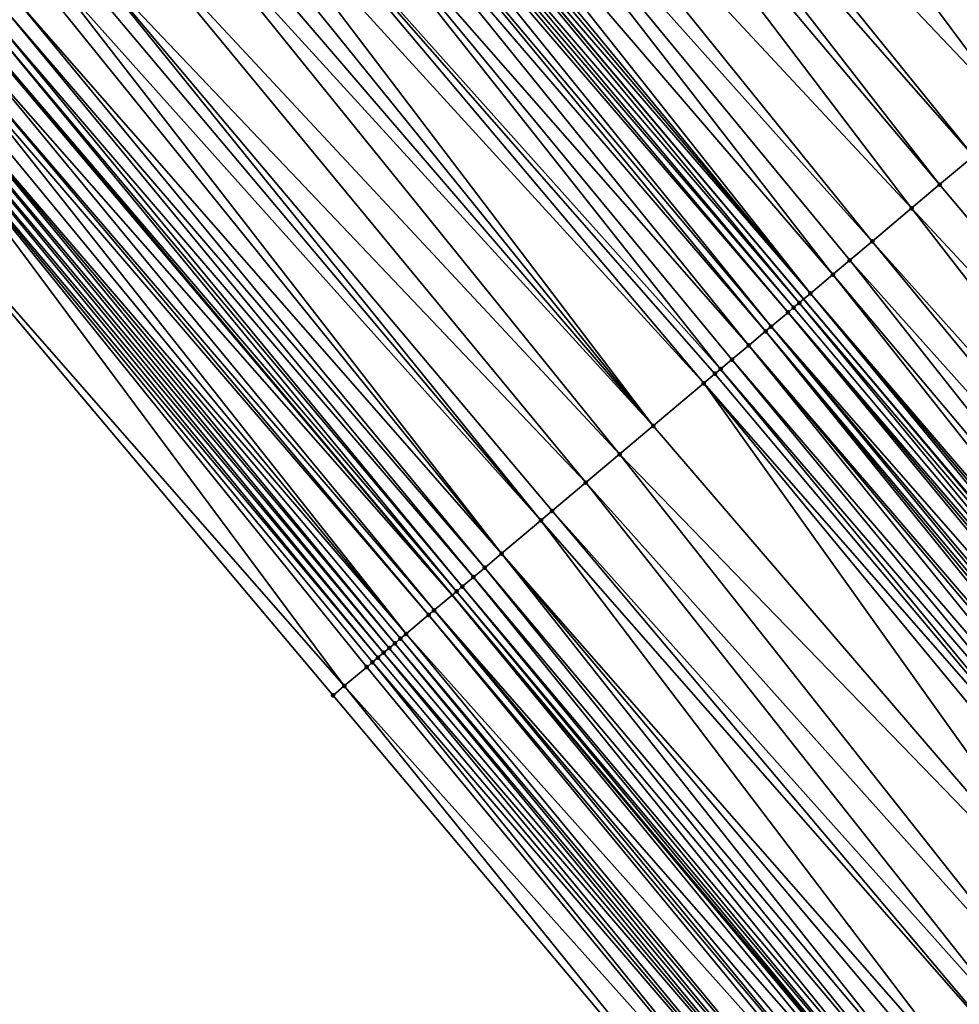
# Model space of a CAD drawing. Header units: feet. Extents: x 2004186 to 2014793, y 836912 to 864902.
# Tile 511 of 974: x 2009134 to 2009159, y 849870 to 849897. Entities that reach past the tile are written whole.
import ezdxf

# ---------------------------------------------------------------- set-up
doc = ezdxf.new("R2010")
doc.units = ezdxf.units.FT
doc.header["$LTSCALE"] = 100
doc.header["$MEASUREMENT"] = 0
for name, color, linetype, lineweight in [('EP_Travel Lane', 5, 'Continuous', 40), ('GPL_Skip Line', 2, 'Continuous', 40), ('Road Shots', 4, 'Continuous', 200), ('Road X-Section', 30, 'Continuous', 13)]:
    doc.layers.add(name, color=color, linetype=linetype, lineweight=lineweight)
doc.layers.add('I-77 SB_MM21-27-Surface-Border', color=7, linetype='Continuous')
doc.layers.add('I-77 SB_MM21-27-Surface-TIN', color=7, linetype='Continuous')

msp = doc.modelspace()

# ---------------------------------------------------------------- linework, layer by layer
at = {"layer": 'EP_Travel Lane'}
msp.add_polyline3d([(2009248.711582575, 849758.8066755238, 425.9851145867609), (2009235.831130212, 849774.1068169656, 425.9918020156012), (2009222.954624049, 849789.3975841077, 425.9544005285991), (2009210.068284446, 849804.6927735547, 425.934785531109), (2009197.18194539, 849819.9879623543, 425.9167555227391), (2009184.295617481, 849835.2831379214, 425.9311335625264), (2009171.409278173, 849850.5783270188, 425.9123745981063), (2009158.522948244, 849865.8735049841, 425.9208108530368), (2009145.636616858, 849881.1686846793, 425.9254772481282), (2009132.750286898, 849896.4638626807, 425.9335657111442), (2009119.853862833, 849911.7654013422, 425.9412436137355), (2009106.961927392, 849927.0558134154, 425.9879179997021), (2009094.069980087, 849942.3462395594, 426.0210785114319), (2009081.178018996, 849957.636682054, 426.0383791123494), (2009068.286066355, 849972.9271145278, 426.0653224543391), (2009055.394116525, 849988.2175436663, 426.0955201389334), (2009042.502172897, 850003.5079654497, 426.1328361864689)], dxfattribs=at)
at = {"layer": 'GPL_Skip Line'}
msp.add_polyline3d([(2009258.240436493, 849766.8234536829, 426.2355876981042), (2009245.35881301, 849782.1225825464, 426.2096794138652), (2009232.481298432, 849797.4188704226, 426.1892280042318), (2009219.60221179, 849812.7201698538, 426.1653150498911), (2009206.723128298, 849828.0214655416, 426.1505671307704), (2009193.844062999, 849843.3227396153, 426.1887344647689), (2009180.964987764, 849858.6240254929, 426.1980038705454), (2009168.085904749, 849873.9253206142, 426.1846081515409), (2009155.206833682, 849889.2266015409, 426.2061943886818), (2009142.32775902, 849904.5278867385, 426.2169670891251), (2009129.441450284, 849919.8302820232, 426.2487433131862), (2009116.554901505, 849935.1252775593, 426.265992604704), (2009103.668353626, 849950.4202720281, 426.2843243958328), (2009090.781818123, 849965.7152518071, 426.3168493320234), (2009077.895265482, 849981.0102519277, 426.3296685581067), (2009065.008742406, 849996.3052169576, 426.3764487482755)], dxfattribs=at)
at = {"layer": 'I-77 SB_MM21-27-Surface-Border', "color": 3, "linetype": 'ByBlock', "lineweight": -2}
msp.add_polyline3d([(2009247.26595695, 849757.5903889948, 425.8772676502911), (2009234.390502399, 849772.8947331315, 425.88163072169), (2009222.131206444, 849788.7043066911, 425.8979844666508), (2009208.025482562, 849802.9728360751, 425.7920166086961), (2009194.378737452, 849817.6278088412, 425.7093740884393), (2009181.190988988, 849832.6692037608, 425.7020373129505), (2009168.309222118, 849847.9682326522, 425.6978851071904), (2009155.274461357, 849863.1384482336, 425.6830595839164), (2009142.392697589, 849878.4374734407, 425.6883929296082), (2009129.510938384, 849893.7364932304, 425.7061424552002), (2009116.776965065, 849909.1773756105, 425.7309343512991), (2009104.36123053, 849924.8683390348, 425.8036464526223), (2009091.639366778, 849940.3018439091, 425.8377661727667), (2009079.529735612, 849956.2502966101, 425.919551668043), (2009068.185393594, 849972.8424359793, 426.0590927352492), (2009054.698256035, 849987.6322359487, 426.0529552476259), (2009040.445848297, 850001.7783267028, 426.0108012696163)], dxfattribs=at)
at = {"layer": 'I-77 SB_MM21-27-Surface-TIN', "color": 128, "linetype": 'ByBlock', "lineweight": -2}
for points in [[(2009151.082797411, 849911.8995022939, 426.3859327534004), (2009150.929807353, 849911.7706844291, 426.386492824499), (2009163.964562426, 849896.6004756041, 426.3847022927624)], [(2009151.235785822, 849912.0283221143, 426.3805843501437), (2009151.082797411, 849911.8995022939, 426.3859327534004), (2009163.964562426, 849896.6004756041, 426.3847022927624)], [(2009151.235785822, 849912.0283221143, 426.3805843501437), (2009163.964562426, 849896.6004756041, 426.3847022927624), (2009164.270540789, 849896.8581134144, 426.3784824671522)], [(2009150.929807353, 849911.7706844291, 426.386492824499), (2009150.317843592, 849911.2554171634, 426.3784651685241), (2009163.352599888, 849896.0852068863, 426.3802405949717)], [(2009150.929807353, 849911.7706844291, 426.386492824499), (2009163.658581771, 849896.342840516, 426.3842567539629), (2009163.964562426, 849896.6004756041, 426.3847022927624)], [(2009150.929807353, 849911.7706844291, 426.386492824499), (2009163.352599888, 849896.0852068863, 426.3802405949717), (2009163.658581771, 849896.342840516, 426.3842567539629)], [(2009150.317843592, 849911.2554171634, 426.3784651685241), (2009149.093911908, 849910.2248875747, 426.3503059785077), (2009163.352599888, 849896.0852068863, 426.3802405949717)], [(2009149.093911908, 849910.2248875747, 426.3503059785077), (2009147.258016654, 849908.679090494, 426.3146732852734), (2009161.057728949, 849894.1529627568, 426.3303004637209)], [(2009149.093911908, 849910.2248875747, 426.3503059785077), (2009161.057728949, 849894.1529627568, 426.3303004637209), (2009163.352599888, 849896.0852068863, 426.3802405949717)], [(2009147.258016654, 849908.679090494, 426.3146732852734), (2009146.64605211, 849908.163824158, 426.3043682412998), (2009159.833798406, 849893.1224318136, 426.3054797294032)], [(2009147.258016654, 849908.679090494, 426.3146732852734), (2009159.833798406, 849893.1224318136, 426.3054797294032), (2009161.057728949, 849894.1529627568, 426.3303004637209)], [(2009146.64605211, 849908.163824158, 426.3043682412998), (2009146.034085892, 849907.6485598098, 426.2891963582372), (2009158.915848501, 849892.349535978, 426.2810557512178)], [(2009146.64605211, 849908.163824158, 426.3043682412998), (2009158.915848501, 849892.349535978, 426.2810557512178), (2009159.833798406, 849893.1224318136, 426.3054797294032)], [(2009146.034085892, 849907.6485598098, 426.2891963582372), (2009144.504172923, 849906.360395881, 426.2587551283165), (2009158.150891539, 849891.7054545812, 426.2644591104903)], [(2009146.034085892, 849907.6485598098, 426.2891963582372), (2009158.150891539, 849891.7054545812, 426.2644591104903), (2009158.915848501, 849892.349535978, 426.2810557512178)], [(2009144.504172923, 849906.360395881, 426.2587551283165), (2009143.739217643, 849905.7163124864, 426.2470363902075), (2009157.079952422, 849890.8037398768, 426.2430566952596)], [(2009144.504172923, 849906.360395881, 426.2587551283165), (2009157.079952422, 849890.8037398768, 426.2430566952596), (2009158.150891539, 849891.7054545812, 426.2644591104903)], [(2009143.739217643, 849905.7163124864, 426.2470363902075), (2009142.974263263, 849905.072228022, 426.2379372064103), (2009156.00901601, 849889.9020219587, 426.2295234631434)], [(2009143.739217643, 849905.7163124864, 426.2470363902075), (2009156.46798924, 849890.2884719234, 426.2367230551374), (2009157.079952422, 849890.8037398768, 426.2430566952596)], [(2009143.739217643, 849905.7163124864, 426.2470363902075), (2009156.00901601, 849889.9020219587, 426.2295234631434), (2009156.46798924, 849890.2884719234, 426.2367230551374)], [(2009142.974263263, 849905.072228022, 426.2379372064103), (2009142.668279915, 849904.8145961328, 426.2296538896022), (2009155.397049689, 849889.386757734, 426.2140602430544)], [(2009142.974263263, 849905.072228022, 426.2379372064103), (2009155.397049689, 849889.386757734, 426.2140602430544), (2009156.00901601, 849889.9020219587, 426.2295234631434)], [(2009142.515287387, 849904.6857812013, 426.2230316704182), (2009142.32775902, 849904.5278867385, 426.2169670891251), (2009155.397049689, 849889.386757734, 426.2140602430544)], [(2009142.668279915, 849904.8145961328, 426.2296538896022), (2009142.515287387, 849904.6857812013, 426.2230316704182), (2009155.397049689, 849889.386757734, 426.2140602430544)], [(2009142.056311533, 849904.2993343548, 426.2081886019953), (2009155.091064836, 849889.1291276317, 426.2014070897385), (2009142.32775902, 849904.5278867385, 426.2169670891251)], [(2009155.091064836, 849889.1291276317, 426.2014070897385), (2009155.206833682, 849889.2266015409, 426.2061943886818), (2009142.32775902, 849904.5278867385, 426.2169670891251)], [(2009155.397049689, 849889.386757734, 426.2140602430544), (2009142.32775902, 849904.5278867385, 426.2169670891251), (2009155.206833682, 849889.2266015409, 426.2061943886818)], [(2009141.903322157, 849904.1705156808, 426.2107301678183), (2009141.750331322, 849904.0416987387, 426.2090307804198), (2009154.785084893, 849888.8714916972, 426.2030334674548)], [(2009142.056311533, 849904.2993343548, 426.2081886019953), (2009141.903322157, 849904.1705156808, 426.2107301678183), (2009154.938073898, 849889.0003108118, 426.199410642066)], [(2009141.903322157, 849904.1705156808, 426.2107301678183), (2009154.785084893, 849888.8714916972, 426.2030334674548), (2009154.938073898, 849889.0003108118, 426.199410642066)], [(2009142.056311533, 849904.2993343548, 426.2081886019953), (2009154.938073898, 849889.0003108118, 426.199410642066), (2009155.091064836, 849889.1291276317, 426.2014070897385)], [(2009141.750331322, 849904.0416987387, 426.2090307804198), (2009141.444350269, 849903.784064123, 426.2074234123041), (2009154.326113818, 849888.485039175, 426.2020960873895)], [(2009141.750331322, 849904.0416987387, 426.2090307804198), (2009154.326113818, 849888.485039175, 426.2020960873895), (2009154.785084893, 849888.8714916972, 426.2030334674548)], [(2009141.444350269, 849903.784064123, 426.2074234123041), (2009141.138367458, 849903.5264315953, 426.2007033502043), (2009154.173122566, 849888.3562227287, 426.1991853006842)], [(2009141.444350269, 849903.784064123, 426.2074234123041), (2009154.173122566, 849888.3562227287, 426.1991853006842), (2009154.326113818, 849888.485039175, 426.2020960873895)], [(2009141.138367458, 849903.5264315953, 426.2007033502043), (2009140.526398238, 849903.0111708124, 426.1768013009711), (2009153.714144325, 849887.9697787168, 426.1774099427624)], [(2009141.138367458, 849903.5264315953, 426.2007033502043), (2009153.714144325, 849887.9697787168, 426.1774099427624), (2009154.173122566, 849888.3562227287, 426.1991853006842)], [(2009140.526398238, 849903.0111708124, 426.1768013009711), (2009139.608447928, 849902.2382754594, 426.1511810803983), (2009152.949184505, 849887.325700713, 426.1525048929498)], [(2009140.526398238, 849903.0111708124, 426.1768013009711), (2009153.255167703, 849887.5833327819, 426.1603430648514), (2009153.714144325, 849887.9697787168, 426.1774099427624)], [(2009140.526398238, 849903.0111708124, 426.1768013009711), (2009152.949184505, 849887.325700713, 426.1525048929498), (2009153.255167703, 849887.5833327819, 426.1603430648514)], [(2009139.608447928, 849902.2382754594, 426.1511810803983), (2009138.996478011, 849901.7230155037, 426.1252530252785), (2009152.49020862, 849886.939253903, 426.1375806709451)], [(2009139.608447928, 849902.2382754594, 426.1511810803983), (2009152.796192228, 849887.1968854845, 426.1466121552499), (2009152.949184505, 849887.325700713, 426.1525048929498)], [(2009139.608447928, 849902.2382754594, 426.1511810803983), (2009152.49020862, 849886.939253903, 426.1375806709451), (2009152.796192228, 849887.1968854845, 426.1466121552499)], [(2009138.996478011, 849901.7230155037, 426.1252530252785), (2009138.537500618, 849901.3365704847, 426.1059357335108), (2009151.113278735, 849885.7799161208, 426.0863248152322)], [(2009138.996478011, 849901.7230155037, 426.1252530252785), (2009151.113278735, 849885.7799161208, 426.0863248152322), (2009152.49020862, 849886.939253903, 426.1375806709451)], [(2009138.537500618, 849901.3365704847, 426.1059357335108), (2009138.078524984, 849900.950123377, 426.0917325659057), (2009151.113278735, 849885.7799161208, 426.0863248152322)], [(2009138.078524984, 849900.950123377, 426.0917325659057), (2009137.61955098, 849900.5636743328, 426.0822710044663), (2009151.113278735, 849885.7799161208, 426.0863248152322)], [(2009137.61955098, 849900.5636743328, 426.0822710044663), (2009136.54861059, 849899.6619611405, 426.0571475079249), (2009150.195330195, 849885.0070186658, 426.065867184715)], [(2009137.61955098, 849900.5636743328, 426.0822710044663), (2009150.195330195, 849885.0070186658, 426.065867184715), (2009151.113278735, 849885.7799161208, 426.0863248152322)], [(2009136.54861059, 849899.6619611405, 426.0571475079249), (2009135.47766703, 849898.7602517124, 426.0228074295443), (2009149.277380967, 849884.2341220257, 426.0434136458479)], [(2009136.54861059, 849899.6619611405, 426.0571475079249), (2009149.277380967, 849884.2341220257, 426.0434136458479), (2009150.195330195, 849885.0070186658, 426.065867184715)], [(2009135.47766703, 849898.7602517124, 426.0228074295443), (2009135.171683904, 849898.5026195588, 426.0151709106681), (2009148.053445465, 849883.2035969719, 426.0041719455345)], [(2009135.47766703, 849898.7602517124, 426.0228074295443), (2009148.359428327, 849883.4612294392, 426.0110348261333), (2009149.277380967, 849884.2341220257, 426.0434136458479)], [(2009135.47766703, 849898.7602517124, 426.0228074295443), (2009148.053445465, 849883.2035969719, 426.0041719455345), (2009148.359428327, 849883.4612294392, 426.0110348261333)], [(2009135.171683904, 849898.5026195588, 426.0151709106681), (2009134.712707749, 849898.1161730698, 425.9994528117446), (2009148.053445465, 849883.2035969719, 426.0041719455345)], [(2009134.712707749, 849898.1161730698, 425.9994528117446), (2009134.406724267, 849897.8585413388, 425.9907818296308), (2009146.982505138, 849882.301883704, 425.9792522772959)], [(2009134.712707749, 849898.1161730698, 425.9994528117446), (2009146.982505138, 849882.301883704, 425.9792522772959), (2009148.053445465, 849883.2035969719, 426.0041719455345)], [(2009134.406724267, 849897.8585413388, 425.9907818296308), (2009133.794760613, 849897.3432739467, 425.9830636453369), (2009146.982505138, 849882.301883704, 425.9792522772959)], [(2009133.794760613, 849897.3432739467, 425.9830636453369), (2009133.488776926, 849897.0856424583, 425.9737985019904), (2009146.523529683, 849881.9154363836, 425.9655779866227)], [(2009133.794760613, 849897.3432739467, 425.9830636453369), (2009146.523529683, 849881.9154363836, 425.9655779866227), (2009146.982505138, 849882.301883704, 425.9792522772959)], [(2009133.488776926, 849897.0856424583, 425.9737985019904), (2009133.182792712, 849896.8280115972, 425.9629982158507), (2009146.217543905, 849881.6578073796, 425.950234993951)], [(2009133.488776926, 849897.0856424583, 425.9737985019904), (2009146.217543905, 849881.6578073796, 425.950234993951), (2009146.523529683, 849881.9154363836, 425.9655779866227)], [(2009133.029799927, 849896.6991969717, 425.9556258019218), (2009132.750286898, 849896.4638626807, 425.9335657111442), (2009145.758567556, 849881.2713611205, 425.9339623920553)], [(2009133.182792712, 849896.8280115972, 425.9629982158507), (2009133.029799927, 849896.6991969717, 425.9556258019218), (2009145.911560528, 849881.4001755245, 425.9418734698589)], [(2009133.029799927, 849896.6991969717, 425.9556258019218), (2009145.758567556, 849881.2713611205, 425.9339623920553), (2009145.911560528, 849881.4001755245, 425.9418734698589)], [(2009133.182792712, 849896.8280115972, 425.9629982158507), (2009145.911560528, 849881.4001755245, 425.9418734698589), (2009146.217543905, 849881.6578073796, 425.950234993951)], [(2009132.723811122, 849896.4415715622, 425.931476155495), (2009132.417825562, 849896.1839423, 425.9167606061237), (2009145.636616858, 849881.1686846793, 425.9254772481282)], [(2009132.723811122, 849896.4415715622, 425.931476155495), (2009145.636616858, 849881.1686846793, 425.9254772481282), (2009132.750286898, 849896.4638626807, 425.9335657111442)], [(2009145.758567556, 849881.2713611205, 425.9339623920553), (2009132.750286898, 849896.4638626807, 425.9335657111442), (2009145.636616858, 849881.1686846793, 425.9254772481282)], [(2009132.417825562, 849896.1839423, 425.9167606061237), (2009132.111839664, 849895.9263134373, 425.901066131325), (2009145.14659191, 849880.7561079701, 425.8913820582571)], [(2009132.417825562, 849896.1839423, 425.9167606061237), (2009145.14659191, 849880.7561079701, 425.8913820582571), (2009145.636616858, 849881.1686846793, 425.9254772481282)], [(2009131.95884474, 849895.7975013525, 425.8874734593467), (2009131.652852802, 849895.539879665, 425.8542099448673), (2009144.381613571, 849880.1120519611, 425.8126209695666)], [(2009132.111839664, 849895.9263134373, 425.901066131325), (2009131.95884474, 849895.7975013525, 425.8874734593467), (2009144.993597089, 849880.6272957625, 425.8780927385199)], [(2009131.95884474, 849895.7975013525, 425.8874734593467), (2009144.381613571, 849880.1120519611, 425.8126209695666), (2009144.993597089, 849880.6272957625, 425.8780927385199)], [(2009132.111839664, 849895.9263134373, 425.901066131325), (2009144.993597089, 849880.6272957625, 425.8780927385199), (2009145.14659191, 849880.7561079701, 425.8913820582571)], [(2009131.652852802, 849895.539879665, 425.8542099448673), (2009131.346861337, 849895.2822574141, 425.8223263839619), (2009144.381613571, 849880.1120519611, 425.8126209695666)], [(2009131.346861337, 849895.2822574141, 425.8223263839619), (2009131.19386679, 849895.1534448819, 425.8098293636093), (2009144.075625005, 849879.8544262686, 425.7891694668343)], [(2009131.346861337, 849895.2822574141, 425.8223263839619), (2009144.228618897, 849879.9832395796, 425.7997573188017), (2009144.381613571, 849880.1120519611, 425.8126209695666)], [(2009131.346861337, 849895.2822574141, 425.8223263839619), (2009144.075625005, 849879.8544262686, 425.7891694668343), (2009144.228618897, 849879.9832395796, 425.7997573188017)], [(2009131.04087353, 849895.0246308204, 425.8010763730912), (2009130.887881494, 849894.895815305, 425.79588364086), (2009143.769640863, 849879.5967953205, 425.778587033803)], [(2009131.19386679, 849895.1534448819, 425.8098293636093), (2009131.04087353, 849895.0246308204, 425.8010763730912), (2009143.922632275, 849879.7256115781, 425.7819597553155)], [(2009131.04087353, 849895.0246308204, 425.8010763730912), (2009143.769640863, 849879.5967953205, 425.778587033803), (2009143.922632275, 849879.7256115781, 425.7819597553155)], [(2009131.19386679, 849895.1534448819, 425.8098293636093), (2009143.922632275, 849879.7256115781, 425.7819597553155), (2009144.075625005, 849879.8544262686, 425.7891694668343)], [(2009130.734888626, 849894.767000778, 425.7882709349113), (2009129.510938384, 849893.7364932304, 425.7061424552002), (2009142.698684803, 849878.695100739, 425.7079122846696)], [(2009130.887881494, 849894.895815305, 425.79588364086), (2009130.734888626, 849894.767000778, 425.7882709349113), (2009143.616648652, 849879.4679800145, 425.7728849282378)], [(2009130.734888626, 849894.767000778, 425.7882709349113), (2009143.463654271, 849879.3391672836, 425.7608764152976), (2009143.616648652, 849879.4679800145, 425.7728849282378)], [(2009130.734888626, 849894.767000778, 425.7882709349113), (2009143.310660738, 849879.2103535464, 425.7513326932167), (2009143.463654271, 849879.3391672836, 425.7608764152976)], [(2009130.734888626, 849894.767000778, 425.7882709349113), (2009142.698684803, 849878.695100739, 425.7079122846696), (2009143.310660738, 849879.2103535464, 425.7513326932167)], [(2009130.887881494, 849894.895815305, 425.79588364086), (2009143.616648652, 849879.4679800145, 425.7728849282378), (2009143.769640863, 849879.5967953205, 425.778587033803)], [(2009129.510938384, 849893.7364932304, 425.7061424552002), (2009142.392697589, 849878.4374734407, 425.6883929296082), (2009142.698684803, 849878.695100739, 425.7079122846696)], [(2009159.833798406, 849893.1224318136, 426.3054797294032), (2009158.915848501, 849892.349535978, 426.2810557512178), (2009171.797605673, 849877.0505186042, 426.256890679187)], [(2009158.915848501, 849892.349535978, 426.2810557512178), (2009158.150891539, 849891.7054545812, 426.2644591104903), (2009171.797605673, 849877.0505186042, 426.256890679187)], [(2009158.150891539, 849891.7054545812, 426.2644591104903), (2009157.079952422, 849890.8037398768, 426.2430566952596), (2009170.420683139, 849875.8911720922, 426.2269814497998)], [(2009158.150891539, 849891.7054545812, 426.2644591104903), (2009170.420683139, 849875.8911720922, 426.2269814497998), (2009171.797605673, 849877.0505186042, 426.256890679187)], [(2009157.079952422, 849890.8037398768, 426.2430566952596), (2009156.46798924, 849890.2884719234, 426.2367230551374), (2009169.808719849, 849875.375904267, 426.2203210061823)], [(2009157.079952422, 849890.8037398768, 426.2430566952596), (2009169.808719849, 849875.375904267, 426.2203210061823), (2009170.420683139, 849875.8911720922, 426.2269814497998)], [(2009156.46798924, 849890.2884719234, 426.2367230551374), (2009156.00901601, 849889.9020219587, 426.2295234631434), (2009168.890774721, 849874.6030027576, 426.2097709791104)], [(2009156.46798924, 849890.2884719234, 426.2367230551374), (2009168.890774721, 849874.6030027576, 426.2097709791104), (2009169.808719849, 849875.375904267, 426.2203210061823)], [(2009156.00901601, 849889.9020219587, 426.2295234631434), (2009155.397049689, 849889.386757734, 426.2140602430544), (2009168.431800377, 849874.2165541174, 426.1993186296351)], [(2009156.00901601, 849889.9020219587, 426.2295234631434), (2009168.431800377, 849874.2165541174, 426.1993186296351), (2009168.890774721, 849874.6030027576, 426.2097709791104)], [(2009155.397049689, 849889.386757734, 426.2140602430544), (2009155.206833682, 849889.2266015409, 426.2061943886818), (2009168.125815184, 849873.9589244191, 426.1856692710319)], [(2009155.397049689, 849889.386757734, 426.2140602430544), (2009168.278807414, 849874.0877397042, 426.1914265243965), (2009168.431800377, 849874.2165541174, 426.1993186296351)], [(2009155.397049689, 849889.386757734, 426.2140602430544), (2009168.125815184, 849873.9589244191, 426.1856692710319), (2009168.278807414, 849874.0877397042, 426.1914265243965)], [(2009155.091064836, 849889.1291276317, 426.2014070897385), (2009154.938073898, 849889.0003108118, 426.199410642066), (2009167.819831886, 849873.7012924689, 426.1775339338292)], [(2009155.091064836, 849889.1291276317, 426.2014070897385), (2009168.085904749, 849873.9253206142, 426.1846081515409), (2009155.206833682, 849889.2266015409, 426.2061943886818)], [(2009155.091064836, 849889.1291276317, 426.2014070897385), (2009167.819831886, 849873.7012924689, 426.1775339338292), (2009168.085904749, 849873.9253206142, 426.1846081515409)], [(2009168.125815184, 849873.9589244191, 426.1856692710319), (2009155.206833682, 849889.2266015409, 426.2061943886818), (2009168.085904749, 849873.9253206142, 426.1846081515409)], [(2009154.785084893, 849888.8714916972, 426.2030334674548), (2009154.326113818, 849888.485039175, 426.2020960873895), (2009167.513851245, 849873.4436573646, 426.1771219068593)], [(2009154.938073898, 849889.0003108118, 426.199410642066), (2009154.785084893, 849888.8714916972, 426.2030334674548), (2009167.819831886, 849873.7012924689, 426.1775339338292)], [(2009154.785084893, 849888.8714916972, 426.2030334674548), (2009167.666842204, 849873.572474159, 426.1791842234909), (2009167.819831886, 849873.7012924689, 426.1775339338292)], [(2009154.785084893, 849888.8714916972, 426.2030334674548), (2009167.513851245, 849873.4436573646, 426.1771219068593), (2009167.666842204, 849873.572474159, 426.1791842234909)], [(2009154.173122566, 849888.3562227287, 426.1991853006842), (2009153.714144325, 849887.9697787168, 426.1774099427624), (2009166.748896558, 849872.7995732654, 426.1671263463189)], [(2009154.326113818, 849888.485039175, 426.2020960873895), (2009154.173122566, 849888.3562227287, 426.1991853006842), (2009167.054881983, 849873.057202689, 426.1814476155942)], [(2009154.173122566, 849888.3562227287, 426.1991853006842), (2009166.90188962, 849872.9283875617, 426.175304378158), (2009167.054881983, 849873.057202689, 426.1814476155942)], [(2009154.173122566, 849888.3562227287, 426.1991853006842), (2009166.748896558, 849872.7995732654, 426.1671263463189), (2009166.90188962, 849872.9283875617, 426.175304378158)], [(2009154.326113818, 849888.485039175, 426.2020960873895), (2009167.2078728, 849873.1860196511, 426.183098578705), (2009167.513851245, 849873.4436573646, 426.1771219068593)], [(2009154.326113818, 849888.485039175, 426.2020960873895), (2009167.054881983, 849873.057202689, 426.1814476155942), (2009167.2078728, 849873.1860196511, 426.183098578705)], [(2009153.714144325, 849887.9697787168, 426.1774099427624), (2009153.255167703, 849887.5833327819, 426.1603430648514), (2009166.28991999, 849872.4131272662, 426.1502065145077)], [(2009153.714144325, 849887.9697787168, 426.1774099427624), (2009166.5959043, 849872.6707580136, 426.1612872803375), (2009166.748896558, 849872.7995732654, 426.1671263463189)], [(2009153.714144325, 849887.9697787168, 426.1774099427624), (2009166.28991999, 849872.4131272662, 426.1502065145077), (2009166.5959043, 849872.6707580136, 426.1612872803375)], [(2009153.255167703, 849887.5833327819, 426.1603430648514), (2009152.949184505, 849887.325700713, 426.1525048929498), (2009165.983937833, 849872.1554939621, 426.1453862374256)], [(2009153.255167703, 849887.5833327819, 426.1603430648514), (2009165.983937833, 849872.1554939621, 426.1453862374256), (2009166.28991999, 849872.4131272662, 426.1502065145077)], [(2009152.949184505, 849887.325700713, 426.1525048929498), (2009152.796192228, 849887.1968854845, 426.1466121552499), (2009165.677954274, 849871.897862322, 426.1364918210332)], [(2009152.949184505, 849887.325700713, 426.1525048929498), (2009165.677954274, 849871.897862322, 426.1364918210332), (2009165.983937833, 849872.1554939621, 426.1453862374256)], [(2009152.49020862, 849886.939253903, 426.1375806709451), (2009151.113278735, 849885.7799161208, 426.0863248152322), (2009164.148034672, 849870.6097062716, 426.0867548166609)], [(2009152.796192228, 849887.1968854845, 426.1466121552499), (2009152.49020862, 849886.939253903, 426.1375806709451), (2009165.677954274, 849871.897862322, 426.1364918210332)], [(2009152.49020862, 849886.939253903, 426.1375806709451), (2009165.218979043, 849871.5114147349, 426.1234607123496), (2009165.677954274, 849871.897862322, 426.1364918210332)], [(2009152.49020862, 849886.939253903, 426.1375806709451), (2009164.148034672, 849870.6097062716, 426.0867548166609), (2009165.218979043, 849871.5114147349, 426.1234607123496)], [(2009151.113278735, 849885.7799161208, 426.0863248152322), (2009150.195330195, 849885.0070186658, 426.065867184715), (2009164.148034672, 849870.6097062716, 426.0867548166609)], [(2009150.195330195, 849885.0070186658, 426.065867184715), (2009149.277380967, 849884.2341220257, 426.0434136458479), (2009162.618118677, 849869.3215459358, 426.0475095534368)], [(2009150.195330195, 849885.0070186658, 426.065867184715), (2009162.618118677, 849869.3215459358, 426.0475095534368), (2009164.148034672, 849870.6097062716, 426.0867548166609)], [(2009149.277380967, 849884.2341220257, 426.0434136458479), (2009148.359428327, 849883.4612294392, 426.0110348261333), (2009161.700167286, 849868.5486518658, 426.018743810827)], [(2009149.277380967, 849884.2341220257, 426.0434136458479), (2009161.700167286, 849868.5486518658, 426.018743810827), (2009162.618118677, 849869.3215459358, 426.0475095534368)], [(2009148.359428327, 849883.4612294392, 426.0110348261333), (2009148.053445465, 849883.2035969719, 426.0041719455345), (2009161.241192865, 849868.1622033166, 426.0080686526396)], [(2009148.359428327, 849883.4612294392, 426.0110348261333), (2009161.241192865, 849868.1622033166, 426.0080686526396), (2009161.700167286, 849868.5486518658, 426.018743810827)], [(2009148.053445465, 849883.2035969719, 426.0041719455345), (2009146.982505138, 849882.301883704, 425.9792522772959), (2009160.17025104, 849867.2604918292, 425.9787665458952)], [(2009148.053445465, 849883.2035969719, 426.0041719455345), (2009160.17025104, 849867.2604918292, 425.9787665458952), (2009161.241192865, 849868.1622033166, 426.0080686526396)], [(2009146.982505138, 849882.301883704, 425.9792522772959), (2009146.523529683, 849881.9154363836, 425.9655779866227), (2009159.405293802, 849866.6164107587, 425.9613543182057)], [(2009146.982505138, 849882.301883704, 425.9792522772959), (2009159.864268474, 849867.00285901, 425.9727591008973), (2009160.17025104, 849867.2604918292, 425.9787665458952)], [(2009146.982505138, 849882.301883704, 425.9792522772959), (2009159.405293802, 849866.6164107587, 425.9613543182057), (2009159.864268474, 849867.00285901, 425.9727591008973)], [(2009146.523529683, 849881.9154363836, 425.9655779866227), (2009146.217543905, 849881.6578073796, 425.950234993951), (2009159.099308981, 849866.3587806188, 425.9487865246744)], [(2009146.523529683, 849881.9154363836, 425.9655779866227), (2009159.099308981, 849866.3587806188, 425.9487865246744), (2009159.405293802, 849866.6164107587, 425.9613543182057)], [(2009146.217543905, 849881.6578073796, 425.950234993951), (2009145.911560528, 849881.4001755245, 425.9418734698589), (2009158.793325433, 849866.1011489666, 425.9399217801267)], [(2009146.217543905, 849881.6578073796, 425.950234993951), (2009158.793325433, 849866.1011489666, 425.9399217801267), (2009159.099308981, 849866.3587806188, 425.9487865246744)], [(2009145.911560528, 849881.4001755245, 425.9418734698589), (2009145.758567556, 849881.2713611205, 425.9339623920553), (2009158.640332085, 849865.972335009, 425.9309138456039)], [(2009145.911560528, 849881.4001755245, 425.9418734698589), (2009158.640332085, 849865.972335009, 425.9309138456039), (2009158.793325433, 849866.1011489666, 425.9399217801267)], [(2009145.14659191, 849880.7561079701, 425.8913820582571), (2009158.334343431, 849865.7147094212, 425.907199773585), (2009145.636616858, 849881.1686846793, 425.9254772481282)], [(2009145.758567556, 849881.2713611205, 425.9339623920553), (2009145.636616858, 849881.1686846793, 425.9254772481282), (2009158.522948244, 849865.8735049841, 425.9208108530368)], [(2009158.487337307, 849865.8435227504, 425.9177458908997), (2009158.522948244, 849865.8735049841, 425.9208108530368), (2009145.636616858, 849881.1686846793, 425.9254772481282)], [(2009158.487337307, 849865.8435227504, 425.9177458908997), (2009145.636616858, 849881.1686846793, 425.9254772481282), (2009158.334343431, 849865.7147094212, 425.907199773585)], [(2009145.758567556, 849881.2713611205, 425.9339623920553), (2009158.522948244, 849865.8735049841, 425.9208108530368), (2009158.640332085, 849865.972335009, 425.9309138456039)], [(2009144.993597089, 849880.6272957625, 425.8780927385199), (2009144.381613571, 849880.1120519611, 425.8126209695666), (2009157.72236879, 849865.1994550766, 425.8675313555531)], [(2009145.14659191, 849880.7561079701, 425.8913820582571), (2009144.993597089, 849880.6272957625, 425.8780927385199), (2009157.875363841, 849865.328267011, 425.8814931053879)], [(2009144.993597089, 849880.6272957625, 425.8780927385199), (2009157.72236879, 849865.1994550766, 425.8675313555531), (2009157.875363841, 849865.328267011, 425.8814931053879)], [(2009145.14659191, 849880.7561079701, 425.8913820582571), (2009158.028357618, 849865.4570804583, 425.8917497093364), (2009158.334343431, 849865.7147094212, 425.907199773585)], [(2009145.14659191, 849880.7561079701, 425.8913820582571), (2009157.875363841, 849865.328267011, 425.8814931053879), (2009158.028357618, 849865.4570804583, 425.8917497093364)], [(2009144.228618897, 849879.9832395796, 425.7997573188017), (2009144.075625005, 849879.8544262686, 425.7891694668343), (2009156.957390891, 849864.5553985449, 425.7900337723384)], [(2009144.381613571, 849880.1120519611, 425.8126209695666), (2009144.228618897, 849879.9832395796, 425.7997573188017), (2009157.110385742, 849864.6842107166, 425.8034142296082)], [(2009144.228618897, 849879.9832395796, 425.7997573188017), (2009156.957390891, 849864.5553985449, 425.7900337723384), (2009157.110385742, 849864.6842107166, 425.8034142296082)], [(2009144.381613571, 849880.1120519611, 425.8126209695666), (2009157.110385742, 849864.6842107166, 425.8034142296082), (2009157.72236879, 849865.1994550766, 425.8675313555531)], [(2009143.922632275, 849879.7256115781, 425.7819597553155), (2009143.769640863, 849879.5967953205, 425.778587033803), (2009156.804397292, 849864.4265848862, 425.7802941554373)], [(2009144.075625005, 849879.8544262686, 425.7891694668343), (2009143.922632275, 849879.7256115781, 425.7819597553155), (2009156.804397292, 849864.4265848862, 425.7802941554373)], [(2009144.075625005, 849879.8544262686, 425.7891694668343), (2009156.804397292, 849864.4265848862, 425.7802941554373), (2009156.957390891, 849864.5553985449, 425.7900337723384)], [(2009143.616648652, 849879.4679800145, 425.7728849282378), (2009143.463654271, 849879.3391672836, 425.7608764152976), (2009156.498412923, 849864.1689542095, 425.7690402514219)], [(2009143.769640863, 849879.5967953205, 425.778587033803), (2009143.616648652, 849879.4679800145, 425.7728849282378), (2009156.498412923, 849864.1689542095, 425.7690402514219)], [(2009143.769640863, 849879.5967953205, 425.778587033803), (2009156.498412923, 849864.1689542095, 425.7690402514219), (2009156.804397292, 849864.4265848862, 425.7802941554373)], [(2009143.310660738, 849879.2103535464, 425.7513326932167), (2009142.698684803, 849878.695100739, 425.7079122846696), (2009156.039430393, 849863.7825152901, 425.7347858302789)], [(2009143.463654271, 849879.3391672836, 425.7608764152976), (2009143.310660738, 849879.2103535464, 425.7513326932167), (2009156.039430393, 849863.7825152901, 425.7347858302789)], [(2009143.463654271, 849879.3391672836, 425.7608764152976), (2009156.039430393, 849863.7825152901, 425.7347858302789), (2009156.498412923, 849864.1689542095, 425.7690402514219)], [(2009142.698684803, 849878.695100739, 425.7079122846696), (2009142.392697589, 849878.4374734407, 425.6883929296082), (2009155.274461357, 849863.1384482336, 425.6830595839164)], [(2009142.698684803, 849878.695100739, 425.7079122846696), (2009155.274461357, 849863.1384482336, 425.6830595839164), (2009156.039430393, 849863.7825152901, 425.7347858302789)]]:
    msp.add_3dface(points, dxfattribs=at)
at = {"layer": 'Road Shots', "lineweight": 100}
for p in [(2009158.915848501, 849892.349535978, 426.2810557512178), (2009158.150891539, 849891.7054545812, 426.2644591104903), (2009157.079952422, 849890.8037398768, 426.2430566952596), (2009156.46798924, 849890.2884719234, 426.2367230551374), (2009156.00901601, 849889.9020219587, 426.2295234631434), (2009155.397049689, 849889.386757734, 426.2140602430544), (2009155.091064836, 849889.1291276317, 426.2014070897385), (2009154.785084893, 849888.8714916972, 426.2030334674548), (2009154.938073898, 849889.0003108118, 426.199410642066), (2009154.173122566, 849888.3562227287, 426.1991853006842), (2009154.326113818, 849888.485039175, 426.2020960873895), (2009153.714144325, 849887.9697787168, 426.1774099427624), (2009153.255167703, 849887.5833327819, 426.1603430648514), (2009152.949184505, 849887.325700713, 426.1525048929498), (2009152.49020862, 849886.939253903, 426.1375806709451), (2009152.796192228, 849887.1968854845, 426.1466121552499), (2009151.113278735, 849885.7799161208, 426.0863248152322), (2009150.195330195, 849885.0070186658, 426.065867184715), (2009149.277380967, 849884.2341220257, 426.0434136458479), (2009148.359428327, 849883.4612294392, 426.0110348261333), (2009148.053445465, 849883.2035969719, 426.0041719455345), (2009146.982505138, 849882.301883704, 425.9792522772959), (2009146.523529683, 849881.9154363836, 425.9655779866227), (2009146.217543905, 849881.6578073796, 425.950234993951), (2009145.911560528, 849881.4001755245, 425.9418734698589), (2009145.758567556, 849881.2713611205, 425.9339623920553), (2009144.993597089, 849880.6272957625, 425.8780927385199), (2009145.14659191, 849880.7561079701, 425.8913820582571), (2009144.228618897, 849879.9832395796, 425.7997573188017), (2009144.381613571, 849880.1120519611, 425.8126209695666), (2009143.922632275, 849879.7256115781, 425.7819597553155), (2009144.075625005, 849879.8544262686, 425.7891694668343), (2009143.616648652, 849879.4679800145, 425.7728849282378), (2009143.769640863, 849879.5967953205, 425.778587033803), (2009143.310660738, 849879.2103535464, 425.7513326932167), (2009143.463654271, 849879.3391672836, 425.7608764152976), (2009142.698684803, 849878.695100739, 425.7079122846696), (2009142.392697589, 849878.4374734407, 425.6883929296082)]:
    msp.add_point(p, dxfattribs=at)
at = {"layer": 'Road X-Section', "extrusion": (-0.6440880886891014, 0.7649511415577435, 0.0005338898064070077), "elevation": -643928.9754157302, "flags": 128}
msp.add_lwpolyline([(-2084292.642308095, 769.4933681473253), (-2084294.242308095, 769.5754966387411), (-2084294.442308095, 769.583109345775), (-2084294.642308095, 769.5883020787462), (-2084294.842308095, 769.5970550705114), (-2084295.042308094, 769.6095520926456), (-2084295.442308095, 769.6414356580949), (-2084295.842308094, 769.6746991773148), (-2084296.042308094, 769.6882918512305), (-2084296.442308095, 769.7039863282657), (-2084296.842308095, 769.7187018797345), (-2084297.242308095, 769.7428515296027), (-2084297.442308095, 769.7502239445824), (-2084297.842308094, 769.7610242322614), (-2084298.242308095, 769.7702893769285), (-2084299.042308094, 769.7780075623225), (-2084299.442308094, 769.786678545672), (-2084300.042308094, 769.8023966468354), (-2084300.442308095, 769.8100331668), (-2084301.842308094, 769.8443732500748), (-2084303.242308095, 769.869496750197), (-2084303.842308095, 769.8789583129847), (-2084304.442308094, 769.893161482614), (-2084305.042308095, 769.9124787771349), (-2084305.842308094, 769.9384068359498), (-2084307.042308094, 769.9640270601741), (-2084307.842308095, 769.9879291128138), (-2084308.242308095, 769.9946491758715), (-2084308.642308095, 769.9962565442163), (-2084308.842308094, 769.9979559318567), (-2084309.042308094, 769.9954143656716), (-2084309.642308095, 770.0102574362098), (-2084309.842308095, 770.0168796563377), (-2084310.242308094, 770.0251629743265), (-2084311.242308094, 770.0342621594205), (-2084312.242308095, 770.0459808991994), (-2084314.242308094, 770.0764221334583), (-2084315.042308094, 770.0915940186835), (-2084315.842308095, 770.1018990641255), (-2084318.242308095, 770.1375317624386), (-2084319.842308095, 770.1656909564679), (-2084320.642308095, 770.1737186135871), (-2084320.842308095, 770.1731585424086), (-2084321.042308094, 770.1678101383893), (-2084321.642308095, 770.1669467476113), (-2084321.842308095, 770.1663520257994), (-2084322.842308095, 770.1519313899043), (-2084324.842308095, 770.1184676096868), (-2084326.642308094, 770.1000295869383), (-2084328.242308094, 770.0890708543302), (-2084329.442308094, 770.0741353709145), (-2084330.042308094, 770.066441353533), (-2084330.642308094, 770.0594919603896), (-2084331.842308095, 770.0421544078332), (-2084332.842308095, 770.018293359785), (-2084333.042308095, 770.012255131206), (-2084333.242308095, 770.0179672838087), (-2084333.442308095, 770.0291170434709), (-2084333.642308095, 770.037395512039), (-2084333.842308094, 770.0363233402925), (-2084334.242308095, 770.0146808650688), (-2084334.442308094, 770.0074317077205), (-2084335.042308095, 769.9764462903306), (-2084335.242308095, 769.9686528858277), (-2084335.442308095, 769.9675650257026), (-2084335.642308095, 769.9627491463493), (-2084336.642308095, 769.9239438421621), (-2084338.642308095, 769.8532212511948), (-2084341.442308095, 769.7342500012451), (-2084342.042308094, 769.7085674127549)], dxfattribs=at)
at = {"layer": 'Road X-Section', "extrusion": (-0.6440880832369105, 0.7649511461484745, 0.0005338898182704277), "elevation": -643948.9605597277, "flags": 128}
msp.add_lwpolyline([(-2084292.646897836, 769.4862961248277), (-2084293.046897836, 769.505815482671), (-2084293.846897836, 769.5492358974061), (-2084294.046897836, 769.5587796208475), (-2084294.246897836, 769.570788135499), (-2084294.446897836, 769.5764902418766), (-2084294.646897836, 769.57986296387), (-2084294.846897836, 769.5870726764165), (-2084295.046897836, 769.5976605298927), (-2084295.246897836, 769.6105241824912), (-2084296.046897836, 769.6759959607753), (-2084296.246897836, 769.6892852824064), (-2084297.046897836, 769.7318656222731), (-2084297.246897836, 769.7397767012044), (-2084297.646897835, 769.7481382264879), (-2084298.046897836, 769.7634812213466), (-2084298.646897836, 769.7771555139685), (-2084300.046897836, 769.8020751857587), (-2084300.446897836, 769.8089380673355), (-2084301.646897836, 769.8413168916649), (-2084302.846897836, 769.8637704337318), (-2084304.046897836, 769.8842280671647), (-2084305.846897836, 769.9354839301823), (-2084306.246897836, 769.9445154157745), (-2084306.446897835, 769.9504081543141), (-2084306.846897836, 769.9582463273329), (-2084307.446897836, 769.9753132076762), (-2084308.046897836, 769.9970885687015), (-2084308.246897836, 769.9999993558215), (-2084308.846897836, 770.0009367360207), (-2084309.046897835, 769.9973139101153), (-2084309.246897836, 769.9993103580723), (-2084309.646897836, 770.0119635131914), (-2084310.446897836, 770.0274267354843), (-2084311.046897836, 770.0346263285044), (-2084311.846897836, 770.0409599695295), (-2084313.246897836, 770.0623623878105), (-2084314.246897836, 770.0789590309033), (-2084315.446897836, 770.1033830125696), (-2084317.046897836, 770.1282037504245), (-2084320.046897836, 770.1781438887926), (-2084320.446897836, 770.1821600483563), (-2084320.846897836, 770.1826055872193), (-2084321.246897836, 770.176385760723), (-2084322.046897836, 770.1694711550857), (-2084322.646897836, 770.1605827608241), (-2084323.446897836, 770.144004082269), (-2084324.846897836, 770.121252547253), (-2084327.246897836, 770.0977541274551), (-2084328.846897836, 770.0803258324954), (-2084329.646897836, 770.0688471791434), (-2084330.646897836, 770.0571160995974), (-2084332.046897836, 770.0371210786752), (-2084332.446897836, 770.0284267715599), (-2084333.046897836, 770.0090443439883), (-2084333.246897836, 770.0119995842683), (-2084333.446897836, 770.0215258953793), (-2084333.646897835, 770.0270058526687), (-2084333.846897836, 770.024978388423), (-2084334.246897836, 770.0034453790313), (-2084334.646897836, 769.9894790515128), (-2084335.246897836, 769.9632181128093), (-2084335.446897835, 769.9606276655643), (-2084335.646897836, 769.9557609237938), (-2084336.446897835, 769.9223047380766), (-2084337.846897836, 769.8670284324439), (-2084339.046897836, 769.8161738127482), (-2084340.646897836, 769.7450264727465), (-2084341.246897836, 769.7124297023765), (-2084342.046897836, 769.6766206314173)], dxfattribs=at)
at = {"layer": 'Road X-Section', "extrusion": (-0.6440880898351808, 0.7649511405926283, 0.0005338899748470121), "elevation": -643968.9785385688, "flags": 128}
msp.add_lwpolyline([(-2084292.641343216, 769.4917510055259), (-2084293.641343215, 769.5434772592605), (-2084294.241343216, 769.5777316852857), (-2084294.641343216, 769.5889855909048), (-2084294.841343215, 769.5987252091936), (-2084295.041343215, 769.6121056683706), (-2084295.841343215, 769.6762228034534), (-2084296.041343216, 769.690184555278), (-2084296.241343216, 769.7004411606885), (-2084296.641343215, 769.7158912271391), (-2084296.841343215, 769.7264373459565), (-2084297.041343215, 769.7396053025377), (-2084297.241343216, 769.7486132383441), (-2084297.641343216, 769.7574779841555), (-2084298.041343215, 769.7700457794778), (-2084298.641343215, 769.7814505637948), (-2084299.041343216, 769.7874580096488), (-2084300.441343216, 769.8167601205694), (-2084301.041343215, 769.8274352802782), (-2084302.241343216, 769.856201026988), (-2084304.241343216, 769.8954462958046), (-2084305.641343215, 769.9321521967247), (-2084306.241343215, 769.9451833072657), (-2084306.641343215, 769.9540777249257), (-2084307.041343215, 769.9588980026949), (-2084307.441343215, 769.9699787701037), (-2084307.641343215, 769.9758178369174), (-2084307.841343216, 769.9839958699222), (-2084308.041343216, 769.9901391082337), (-2084308.241343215, 769.9917900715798), (-2084308.641343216, 769.9858133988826), (-2084308.841343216, 769.987875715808), (-2084309.041343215, 769.986225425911), (-2084309.441343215, 769.9943607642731), (-2084309.641343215, 770.0001180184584), (-2084309.841343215, 770.0080101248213), (-2084310.441343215, 770.0184624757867), (-2084311.641343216, 770.0290125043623), (-2084312.441343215, 770.0356729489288), (-2084314.241343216, 770.0655821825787), (-2084315.641343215, 770.0908942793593), (-2084317.041343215, 770.1101527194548), (-2084318.041343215, 770.1248523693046), (-2084320.041343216, 770.1558956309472), (-2084320.641343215, 770.1604000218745), (-2084320.841343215, 770.1597904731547), (-2084321.041343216, 770.1506159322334), (-2084321.241343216, 770.1488436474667), (-2084321.841343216, 770.1488285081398), (-2084322.441343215, 770.1411517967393), (-2084324.041343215, 770.1123374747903), (-2084324.841343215, 770.1005675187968), (-2084326.041343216, 770.0867252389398), (-2084326.841343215, 770.0775945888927), (-2084328.241343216, 770.0657123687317), (-2084330.641343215, 770.0338006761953), (-2084332.041343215, 770.0119721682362), (-2084332.441343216, 770.0031831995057), (-2084332.841343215, 769.9900585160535), (-2084333.041343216, 769.981974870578), (-2084333.241343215, 769.9836959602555), (-2084333.641343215, 770.0019997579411), (-2084333.841343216, 770.0017327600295), (-2084334.041343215, 769.9902195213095), (-2084334.241343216, 769.9749146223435), (-2084334.841343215, 769.9528002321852), (-2084335.241343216, 769.9399738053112), (-2084335.441343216, 769.9417789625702), (-2084335.641343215, 769.9414235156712), (-2084336.041343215, 769.9278250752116), (-2084337.441343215, 769.8670206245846), (-2084338.641343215, 769.8189239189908), (-2084339.441343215, 769.7814365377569), (-2084340.241343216, 769.7482410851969), (-2084342.041343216, 769.6707415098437)], dxfattribs=at)

doc.saveas('drawing.dxf')
